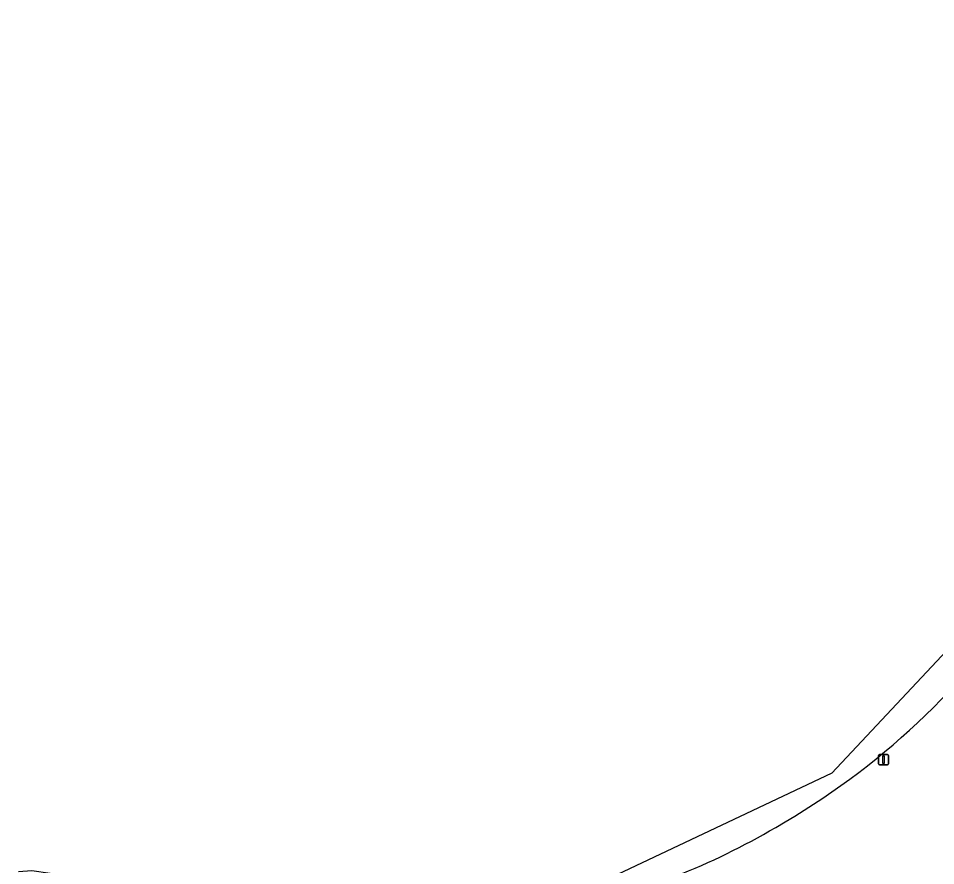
# Model space of a CAD drawing. Extents: x 157793 to 159380, y 380877 to 382313.
# Drawn here: x 158702 to 158791, y 381888.2 to 381970.5 of the extents above; entities that cross this region are included whole.
import ezdxf

# ---------------------------------------------------------------- set-up
doc = ezdxf.new("R2010")
doc.units = 0
for name, color, linetype in [('IMGEO_Fietspad_gesloten', 7, 'Continuous'), ('IMGEO_Groenvoorziening', 7, 'Continuous'), ('IMGEO_Lichtmast', 7, 'Continuous')]:
    doc.layers.add(name, color=color, linetype=linetype)

msp = doc.modelspace()

# ---------------------------------------------------------------- linework, layer by layer
at = {"layer": 'IMGEO_Fietspad_gesloten'}
msp.add_lwpolyline([(158818.926, 381970.156), (158818.839, 381970.471), (158810.346, 381939.992), (158799.381, 381916.828), (158780.958, 381897.186), (158759.536, 381887.05), (158735.352, 381883.031), (158703.315, 381887.715), (158701.997, 381887.618)], dxfattribs=at)
for centre, radius, start, end in [((158738.945, 381955.909), 73.703, 299.74416, 326.42976), ((158738.742, 381954.774), 72.822, 283.32765, 300.32559)]:
    msp.add_arc(centre, radius, start, end, dxfattribs=at)
at = {"layer": 'IMGEO_Groenvoorziening'}
for centre, radius, start, end in [((158738.945, 381955.909), 73.703, 299.74416, 326.42976), ((158738.742, 381954.774), 72.822, 283.32765, 300.32559)]:
    msp.add_arc(centre, radius, start, end, dxfattribs=at)
at = {"layer": 'IMGEO_Lichtmast'}
for p, q in [((158785.482, 381898.105), (158785.482, 381898.905)), ((158785.482, 381898.905), (158785.482, 381898.105)), ((158785.582, 381899.005), (158786.372, 381899.005)), ((158786.372, 381899.005), (158785.582, 381899.005)), ((158786.472, 381898.905), (158786.472, 381898.105)), ((158786.472, 381898.105), (158786.472, 381898.905)), ((158786.372, 381898.005), (158785.582, 381898.005)), ((158785.582, 381898.005), (158786.372, 381898.005))]:
    msp.add_line(p, q, dxfattribs=at)
msp.add_lwpolyline([(158785.902, 381898.88), (158786.052, 381898.88), (158786.052, 381898.13), (158785.902, 381898.13), (158785.902, 381898.88)], dxfattribs=at)
for centre, start, end in [((158785.582, 381898.905), 90, 180), ((158785.582, 381898.905), 90, 180), ((158786.372, 381898.905), 0, 90), ((158786.372, 381898.905), 360, 90), ((158785.582, 381898.105), 180, 270), ((158785.582, 381898.105), 180, 270), ((158786.372, 381898.105), 270, 0), ((158786.372, 381898.105), 270, 0)]:
    msp.add_arc(centre, 0.1, start, end, dxfattribs=at)

doc.saveas('drawing.dxf')
